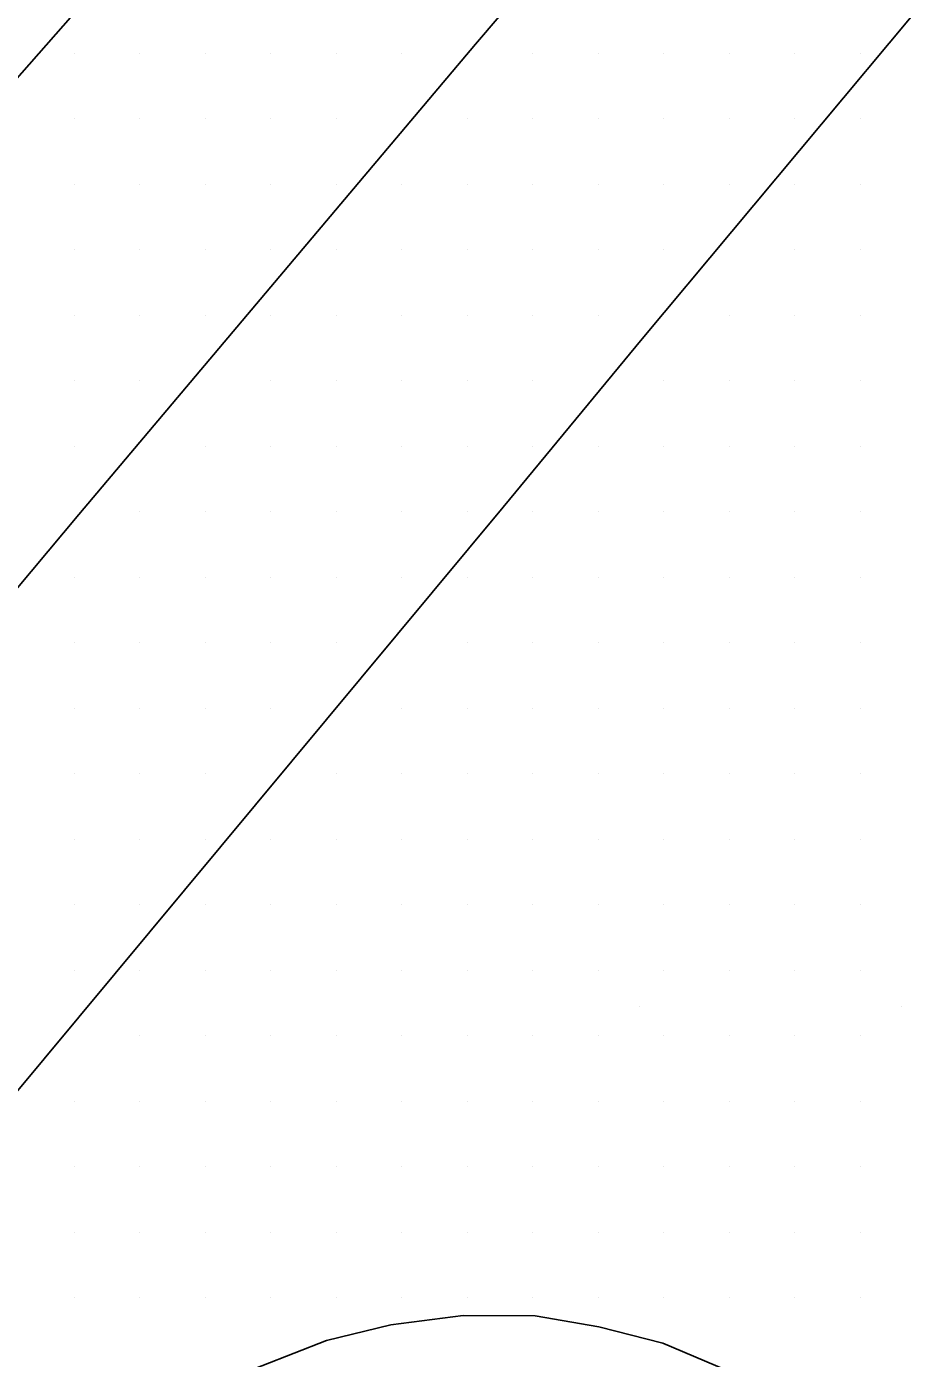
# Model space of a CAD drawing. Extents: x 1762120 to 1766775, y 709485 to 712965.
# Drawn here: x 1766441.9 to 1766475.8, y 710241.4 to 710292.3 of the extents above; entities that cross this region are included whole.
import ezdxf

# ---------------------------------------------------------------- set-up
doc = ezdxf.new("R2010")
doc.units = 0
for name, color, linetype in [('Exist DTM QL2 LIDAR Elevation Point', 7, 'Continuous'), ('Exist DTM Scan Elevation Point', 7, 'Continuous'), ('Exist Roads EOP', 7, 'Continuous'), ('Exist Roads EOT', 7, 'Continuous')]:
    doc.layers.add(name, color=color, linetype=linetype)

msp = doc.modelspace()

# ---------------------------------------------------------------- linework, layer by layer
at = {"layer": 'Exist DTM QL2 LIDAR Elevation Point'}
for p, q in [((1766465.303, 710254.865), (1766465.303, 710254.865)), ((1766475.305, 710254.865), (1766475.305, 710254.865))]:
    msp.add_line(p, q, dxfattribs=at)
at = {"layer": 'Exist DTM Scan Elevation Point'}
for p, q in [((1766443.75, 710291.25), (1766443.75, 710291.25)), ((1766446.25, 710291.25), (1766446.25, 710291.25)), ((1766448.75, 710291.25), (1766448.75, 710291.25)), ((1766451.25, 710291.25), (1766451.25, 710291.25)), ((1766453.75, 710291.25), (1766453.75, 710291.25)), ((1766456.25, 710291.25), (1766456.25, 710291.25)), ((1766461.25, 710291.25), (1766461.25, 710291.25)), ((1766463.75, 710291.25), (1766463.75, 710291.25)), ((1766466.25, 710291.25), (1766466.25, 710291.25)), ((1766468.75, 710291.25), (1766468.75, 710291.25)), ((1766471.25, 710291.25), (1766471.25, 710291.25)), ((1766473.75, 710291.25), (1766473.75, 710291.25)), ((1766443.75, 710288.75), (1766443.75, 710288.75)), ((1766446.25, 710288.75), (1766446.25, 710288.75)), ((1766448.75, 710288.75), (1766448.75, 710288.75)), ((1766451.25, 710288.75), (1766451.25, 710288.75)), ((1766453.75, 710288.75), (1766453.75, 710288.75)), ((1766458.75, 710288.75), (1766458.75, 710288.75)), ((1766461.25, 710288.75), (1766461.25, 710288.75)), ((1766463.75, 710288.75), (1766463.75, 710288.75)), ((1766466.25, 710288.75), (1766466.25, 710288.75)), ((1766468.75, 710288.75), (1766468.75, 710288.75)), ((1766471.25, 710288.75), (1766471.25, 710288.75)), ((1766473.75, 710288.75), (1766473.75, 710288.75)), ((1766443.75, 710286.25), (1766443.75, 710286.25)), ((1766446.25, 710286.25), (1766446.25, 710286.25)), ((1766448.75, 710286.25), (1766448.75, 710286.25)), ((1766451.25, 710286.25), (1766451.25, 710286.25)), ((1766453.75, 710286.25), (1766453.75, 710286.25)), ((1766456.25, 710286.25), (1766456.25, 710286.25)), ((1766458.75, 710286.25), (1766458.75, 710286.25)), ((1766461.25, 710286.25), (1766461.25, 710286.25)), ((1766463.75, 710286.25), (1766463.75, 710286.25)), ((1766466.25, 710286.25), (1766466.25, 710286.25)), ((1766468.75, 710286.25), (1766468.75, 710286.25)), ((1766471.25, 710286.25), (1766471.25, 710286.25)), ((1766473.75, 710286.25), (1766473.75, 710286.25)), ((1766443.75, 710283.75), (1766443.75, 710283.75)), ((1766446.25, 710283.75), (1766446.25, 710283.75)), ((1766448.75, 710283.75), (1766448.75, 710283.75)), ((1766451.25, 710283.75), (1766451.25, 710283.75)), ((1766453.75, 710283.75), (1766453.75, 710283.75)), ((1766456.25, 710283.75), (1766456.25, 710283.75)), ((1766458.75, 710283.75), (1766458.75, 710283.75)), ((1766461.25, 710283.75), (1766461.25, 710283.75)), ((1766463.75, 710283.75), (1766463.75, 710283.75)), ((1766466.25, 710283.75), (1766466.25, 710283.75)), ((1766471.25, 710283.75), (1766471.25, 710283.75)), ((1766473.75, 710283.75), (1766473.75, 710283.75)), ((1766443.75, 710281.25), (1766443.75, 710281.25)), ((1766446.25, 710281.25), (1766446.25, 710281.25)), ((1766448.75, 710281.25), (1766448.75, 710281.25)), ((1766451.25, 710281.25), (1766451.25, 710281.25)), ((1766453.75, 710281.25), (1766453.75, 710281.25)), ((1766456.25, 710281.25), (1766456.25, 710281.25)), ((1766458.75, 710281.25), (1766458.75, 710281.25)), ((1766461.25, 710281.25), (1766461.25, 710281.25)), ((1766463.75, 710281.25), (1766463.75, 710281.25)), ((1766468.75, 710281.25), (1766468.75, 710281.25)), ((1766471.25, 710281.25), (1766471.25, 710281.25)), ((1766473.75, 710281.25), (1766473.75, 710281.25)), ((1766443.75, 710278.75), (1766443.75, 710278.75)), ((1766446.25, 710278.75), (1766446.25, 710278.75)), ((1766451.25, 710278.75), (1766451.25, 710278.75)), ((1766453.75, 710278.75), (1766453.75, 710278.75)), ((1766456.25, 710278.75), (1766456.25, 710278.75)), ((1766458.75, 710278.75), (1766458.75, 710278.75)), ((1766461.25, 710278.75), (1766461.25, 710278.75)), ((1766466.25, 710278.75), (1766466.25, 710278.75)), ((1766468.75, 710278.75), (1766468.75, 710278.75)), ((1766471.25, 710278.75), (1766471.25, 710278.75)), ((1766473.75, 710278.75), (1766473.75, 710278.75)), ((1766443.75, 710276.25), (1766443.75, 710276.25)), ((1766448.75, 710276.25), (1766448.75, 710276.25)), ((1766451.25, 710276.25), (1766451.25, 710276.25)), ((1766453.75, 710276.25), (1766453.75, 710276.25)), ((1766456.25, 710276.25), (1766456.25, 710276.25)), ((1766458.75, 710276.25), (1766458.75, 710276.25)), ((1766461.25, 710276.25), (1766461.25, 710276.25)), ((1766463.75, 710276.25), (1766463.75, 710276.25)), ((1766466.25, 710276.25), (1766466.25, 710276.25)), ((1766468.75, 710276.25), (1766468.75, 710276.25)), ((1766471.25, 710276.25), (1766471.25, 710276.25)), ((1766473.75, 710276.25), (1766473.75, 710276.25)), ((1766446.25, 710273.75), (1766446.25, 710273.75)), ((1766448.75, 710273.75), (1766448.75, 710273.75)), ((1766451.25, 710273.75), (1766451.25, 710273.75)), ((1766453.75, 710273.75), (1766453.75, 710273.75)), ((1766456.25, 710273.75), (1766456.25, 710273.75)), ((1766458.75, 710273.75), (1766458.75, 710273.75)), ((1766461.25, 710273.75), (1766461.25, 710273.75)), ((1766463.75, 710273.75), (1766463.75, 710273.75)), ((1766466.25, 710273.75), (1766466.25, 710273.75)), ((1766468.75, 710273.75), (1766468.75, 710273.75)), ((1766471.25, 710273.75), (1766471.25, 710273.75)), ((1766473.75, 710273.75), (1766473.75, 710273.75)), ((1766443.75, 710271.25), (1766443.75, 710271.25)), ((1766446.25, 710271.25), (1766446.25, 710271.25)), ((1766448.75, 710271.25), (1766448.75, 710271.25)), ((1766451.25, 710271.25), (1766451.25, 710271.25)), ((1766453.75, 710271.25), (1766453.75, 710271.25)), ((1766456.25, 710271.25), (1766456.25, 710271.25)), ((1766458.75, 710271.25), (1766458.75, 710271.25)), ((1766461.25, 710271.25), (1766461.25, 710271.25)), ((1766463.75, 710271.25), (1766463.75, 710271.25)), ((1766466.25, 710271.25), (1766466.25, 710271.25)), ((1766468.75, 710271.25), (1766468.75, 710271.25)), ((1766471.25, 710271.25), (1766471.25, 710271.25)), ((1766473.75, 710271.25), (1766473.75, 710271.25)), ((1766443.75, 710268.75), (1766443.75, 710268.75)), ((1766446.25, 710268.75), (1766446.25, 710268.75)), ((1766448.75, 710268.75), (1766448.75, 710268.75)), ((1766451.25, 710268.75), (1766451.25, 710268.75)), ((1766453.75, 710268.75), (1766453.75, 710268.75)), ((1766458.75, 710268.75), (1766458.75, 710268.75)), ((1766461.25, 710268.75), (1766461.25, 710268.75)), ((1766463.75, 710268.75), (1766463.75, 710268.75)), ((1766466.25, 710268.75), (1766466.25, 710268.75)), ((1766468.75, 710268.75), (1766468.75, 710268.75)), ((1766471.25, 710268.75), (1766471.25, 710268.75)), ((1766473.75, 710268.75), (1766473.75, 710268.75)), ((1766443.75, 710266.25), (1766443.75, 710266.25)), ((1766446.25, 710266.25), (1766446.25, 710266.25)), ((1766448.75, 710266.25), (1766448.75, 710266.25)), ((1766451.25, 710266.25), (1766451.25, 710266.25)), ((1766456.25, 710266.25), (1766456.25, 710266.25)), ((1766458.75, 710266.25), (1766458.75, 710266.25)), ((1766461.25, 710266.25), (1766461.25, 710266.25)), ((1766463.75, 710266.25), (1766463.75, 710266.25)), ((1766466.25, 710266.25), (1766466.25, 710266.25)), ((1766468.75, 710266.25), (1766468.75, 710266.25)), ((1766471.25, 710266.25), (1766471.25, 710266.25)), ((1766473.75, 710266.25), (1766473.75, 710266.25)), ((1766443.75, 710263.75), (1766443.75, 710263.75)), ((1766446.25, 710263.75), (1766446.25, 710263.75)), ((1766448.75, 710263.75), (1766448.75, 710263.75)), ((1766453.75, 710263.75), (1766453.75, 710263.75)), ((1766456.25, 710263.75), (1766456.25, 710263.75)), ((1766458.75, 710263.75), (1766458.75, 710263.75)), ((1766461.25, 710263.75), (1766461.25, 710263.75)), ((1766463.75, 710263.75), (1766463.75, 710263.75)), ((1766466.25, 710263.75), (1766466.25, 710263.75)), ((1766468.75, 710263.75), (1766468.75, 710263.75)), ((1766471.25, 710263.75), (1766471.25, 710263.75)), ((1766473.75, 710263.75), (1766473.75, 710263.75)), ((1766443.75, 710261.25), (1766443.75, 710261.25)), ((1766446.25, 710261.25), (1766446.25, 710261.25)), ((1766448.75, 710261.25), (1766448.75, 710261.25)), ((1766451.25, 710261.25), (1766451.25, 710261.25)), ((1766453.75, 710261.25), (1766453.75, 710261.25)), ((1766456.25, 710261.25), (1766456.25, 710261.25)), ((1766458.75, 710261.25), (1766458.75, 710261.25)), ((1766461.25, 710261.25), (1766461.25, 710261.25)), ((1766463.75, 710261.25), (1766463.75, 710261.25)), ((1766466.25, 710261.25), (1766466.25, 710261.25)), ((1766468.75, 710261.25), (1766468.75, 710261.25)), ((1766471.25, 710261.25), (1766471.25, 710261.25)), ((1766473.75, 710261.25), (1766473.75, 710261.25)), ((1766443.75, 710258.75), (1766443.75, 710258.75)), ((1766446.25, 710258.75), (1766446.25, 710258.75)), ((1766448.75, 710258.75), (1766448.75, 710258.75)), ((1766451.25, 710258.75), (1766451.25, 710258.75)), ((1766453.75, 710258.75), (1766453.75, 710258.75)), ((1766456.25, 710258.75), (1766456.25, 710258.75)), ((1766458.75, 710258.75), (1766458.75, 710258.75)), ((1766461.25, 710258.75), (1766461.25, 710258.75)), ((1766463.75, 710258.75), (1766463.75, 710258.75)), ((1766466.25, 710258.75), (1766466.25, 710258.75)), ((1766468.75, 710258.75), (1766468.75, 710258.75)), ((1766471.25, 710258.75), (1766471.25, 710258.75)), ((1766473.75, 710258.75), (1766473.75, 710258.75)), ((1766443.75, 710256.25), (1766443.75, 710256.25)), ((1766446.25, 710256.25), (1766446.25, 710256.25)), ((1766448.75, 710256.25), (1766448.75, 710256.25)), ((1766451.25, 710256.25), (1766451.25, 710256.25)), ((1766453.75, 710256.25), (1766453.75, 710256.25)), ((1766456.25, 710256.25), (1766456.25, 710256.25)), ((1766458.75, 710256.25), (1766458.75, 710256.25)), ((1766461.25, 710256.25), (1766461.25, 710256.25)), ((1766463.75, 710256.25), (1766463.75, 710256.25)), ((1766466.25, 710256.25), (1766466.25, 710256.25)), ((1766468.75, 710256.25), (1766468.75, 710256.25)), ((1766471.25, 710256.25), (1766471.25, 710256.25)), ((1766473.75, 710256.25), (1766473.75, 710256.25)), ((1766446.25, 710253.75), (1766446.25, 710253.75)), ((1766448.75, 710253.75), (1766448.75, 710253.75)), ((1766451.25, 710253.75), (1766451.25, 710253.75)), ((1766453.75, 710253.75), (1766453.75, 710253.75)), ((1766456.25, 710253.75), (1766456.25, 710253.75)), ((1766458.75, 710253.75), (1766458.75, 710253.75)), ((1766461.25, 710253.75), (1766461.25, 710253.75)), ((1766463.75, 710253.75), (1766463.75, 710253.75)), ((1766466.25, 710253.75), (1766466.25, 710253.75)), ((1766468.75, 710253.75), (1766468.75, 710253.75)), ((1766471.25, 710253.75), (1766471.25, 710253.75)), ((1766473.75, 710253.75), (1766473.75, 710253.75)), ((1766443.75, 710251.25), (1766443.75, 710251.25)), ((1766446.25, 710251.25), (1766446.25, 710251.25)), ((1766448.75, 710251.25), (1766448.75, 710251.25)), ((1766451.25, 710251.25), (1766451.25, 710251.25)), ((1766453.75, 710251.25), (1766453.75, 710251.25)), ((1766456.25, 710251.25), (1766456.25, 710251.25)), ((1766458.75, 710251.25), (1766458.75, 710251.25)), ((1766461.25, 710251.25), (1766461.25, 710251.25)), ((1766463.75, 710251.25), (1766463.75, 710251.25)), ((1766466.25, 710251.25), (1766466.25, 710251.25)), ((1766468.75, 710251.25), (1766468.75, 710251.25)), ((1766471.25, 710251.25), (1766471.25, 710251.25)), ((1766473.75, 710251.25), (1766473.75, 710251.25)), ((1766443.75, 710248.75), (1766443.75, 710248.75)), ((1766446.25, 710248.75), (1766446.25, 710248.75)), ((1766448.75, 710248.75), (1766448.75, 710248.75)), ((1766451.25, 710248.75), (1766451.25, 710248.75)), ((1766453.75, 710248.75), (1766453.75, 710248.75)), ((1766456.25, 710248.75), (1766456.25, 710248.75)), ((1766458.75, 710248.75), (1766458.75, 710248.75)), ((1766461.25, 710248.75), (1766461.25, 710248.75)), ((1766463.75, 710248.75), (1766463.75, 710248.75)), ((1766466.25, 710248.75), (1766466.25, 710248.75)), ((1766468.75, 710248.75), (1766468.75, 710248.75)), ((1766471.25, 710248.75), (1766471.25, 710248.75)), ((1766473.75, 710248.75), (1766473.75, 710248.75)), ((1766443.75, 710246.25), (1766443.75, 710246.25)), ((1766446.25, 710246.25), (1766446.25, 710246.25)), ((1766448.75, 710246.25), (1766448.75, 710246.25)), ((1766451.25, 710246.25), (1766451.25, 710246.25)), ((1766453.75, 710246.25), (1766453.75, 710246.25)), ((1766456.25, 710246.25), (1766456.25, 710246.25)), ((1766458.75, 710246.25), (1766458.75, 710246.25)), ((1766461.25, 710246.25), (1766461.25, 710246.25)), ((1766463.75, 710246.25), (1766463.75, 710246.25)), ((1766466.25, 710246.25), (1766466.25, 710246.25)), ((1766468.75, 710246.25), (1766468.75, 710246.25)), ((1766471.25, 710246.25), (1766471.25, 710246.25)), ((1766473.75, 710246.25), (1766473.75, 710246.25)), ((1766443.75, 710243.75), (1766443.75, 710243.75)), ((1766446.25, 710243.75), (1766446.25, 710243.75)), ((1766448.75, 710243.75), (1766448.75, 710243.75)), ((1766451.25, 710243.75), (1766451.25, 710243.75)), ((1766453.75, 710243.75), (1766453.75, 710243.75)), ((1766456.25, 710243.75), (1766456.25, 710243.75)), ((1766458.75, 710243.75), (1766458.75, 710243.75)), ((1766461.25, 710243.75), (1766461.25, 710243.75)), ((1766463.75, 710243.75), (1766463.75, 710243.75)), ((1766466.25, 710243.75), (1766466.25, 710243.75)), ((1766468.75, 710243.75), (1766468.75, 710243.75)), ((1766471.25, 710243.75), (1766471.25, 710243.75)), ((1766473.75, 710243.75), (1766473.75, 710243.75))]:
    msp.add_line(p, q, dxfattribs=at)
at = {"layer": 'Exist Roads EOP'}
msp.add_lwpolyline([(1766361.008, 710140.567), (1766363.494, 710143.37), (1766373.502, 710154.546), (1766383.581, 710165.656), (1766393.596, 710176.826), (1766403.521, 710188.243), (1766413.213, 710199.691), (1766422.752, 710211.213), (1766432.332, 710222.756), (1766441.804, 710234.191), (1766444.3, 710236.821), (1766447.389, 710239.391), (1766449.679, 710240.665), (1766453.381, 710242.122), (1766455.837, 710242.718), (1766458.599, 710243.071), (1766461.337, 710243.06), (1766463.77, 710242.636), (1766466.212, 710242.023), (1766469.906, 710240.451), (1766472.351, 710238.903), (1766475.373, 710236.205)], dxfattribs=at)
at = {"layer": 'Exist Roads EOT'}
for points in [[(1766328.771, 710163.909), (1766348.094, 710185.551), (1766360.365, 710199.288), (1766377.959, 710218.998), (1766390.716, 710233.181), (1766408.913, 710253.56), (1766420.835, 710266.937), (1766438.779, 710287.123), (1766450.183, 710300.101), (1766468.535, 710320.959), (1766481.299, 710335.379), (1766498.795, 710355.159), (1766509.974, 710367.788), (1766528.601, 710388.714), (1766539.272, 710400.875), (1766557.161, 710421.038), (1766568.257, 710433.55), (1766576.594, 710442.982), (1766577.562, 710444.064)], [(1766342.469, 710155.808), (1766356.763, 710171.899), (1766368.836, 710185.597), (1766386.119, 710205.478), (1766405.359, 710227.793), (1766415.496, 710239.8), (1766431.951, 710259.338), (1766443.928, 710273.641), (1766459.06, 710291.589), (1766473.126, 710308.054), (1766487.413, 710324.752), (1766502.326, 710342.175), (1766516.821, 710358.759), (1766531.613, 710375.513), (1766545.374, 710390.623), (1766561.498, 710408.18), (1766574.006, 710421.808), (1766586.688, 710435.891)], [(1766355.243, 710151.526), (1766361.901, 710158.934), (1766382.645, 710182.248), (1766388.45, 710188.91), (1766408.457, 710212.206), (1766414.198, 710218.958), (1766434.553, 710243.279), (1766439.875, 710249.612), (1766460.12, 710273.919), (1766465.426, 710280.342), (1766485.958, 710304.932), (1766491.33, 710311.36), (1766512.706, 710336.193), (1766517.189, 710341.464), (1766537.522, 710364.224), (1766543.217, 710370.535), (1766563.907, 710393.083), (1766569.751, 710399.415), (1766595.811, 710427.392)]]:
    msp.add_lwpolyline(points, dxfattribs=at)

doc.saveas('drawing.dxf')
